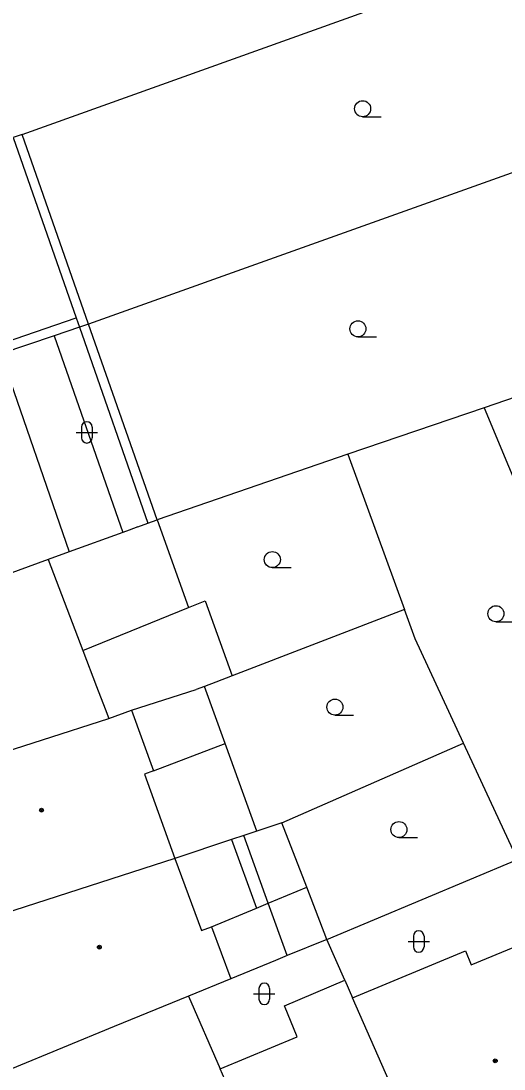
# Model space of a CAD drawing. Extents: x -596229 to -595156, y -1161237 to -1159376.
# Drawn here: x -596002.65 to -595980.03, y -1160756.18 to -1160707.13 of the extents above; entities that cross this region are included whole.
import ezdxf

# ---------------------------------------------------------------- set-up
doc = ezdxf.new("R2010")
doc.units = 0
for name, color, linetype in [('DOP - kresba z DSPS bez souradnic', 7, 'Continuous'), ('DOP - rozhrani ploch obecne', 7, 'Continuous'), ('Level 36', 7, 'Continuous'), ('Level 39', 7, 'Continuous'), ('TM - budovy zdene_ betonove - VP', 7, 'Continuous'), ('TM - letecke snimky - pomocna linie', 7, 'Continuous')]:
    doc.layers.add(name, color=color, linetype=linetype)

msp = doc.modelspace()

# ---------------------------------------------------------------- linework, layer by layer
at = {"layer": 'DOP - kresba z DSPS bez souradnic'}
for points in [[(-596003.01, -1160712.59), (-596000.06, -1160721.02)], [(-596003.89, -1160722.33), (-596000.06, -1160721.02)], [(-596000.06, -1160721.02), (-595999.91, -1160721.47)], [(-595999.91, -1160721.47), (-595996.71, -1160730.64)], [(-595992.79, -1160745.43), (-595991.62, -1160748.65)], [(-595991.07, -1160748.42), (-595992.22, -1160745.24)], [(-595990.18, -1160750.87), (-595991.07, -1160748.42)]]:
    msp.add_lwpolyline(points, dxfattribs=at)
at = {"layer": 'DOP - rozhrani ploch obecne'}
for points in [[(-596002.59, -1160712.45), (-595973.95, -1160702.18)], [(-596002.59, -1160712.45), (-596003.01, -1160712.59)], [(-595999.49, -1160721.32), (-596002.59, -1160712.45)], [(-595977.95, -1160713.64), (-595999.49, -1160721.32)], [(-595999.91, -1160721.47), (-596001.09, -1160721.87)], [(-595999.49, -1160721.32), (-595999.91, -1160721.47)], [(-595996.28, -1160730.48), (-595999.49, -1160721.32)], [(-596001.09, -1160721.87), (-596003.59, -1160722.71)], [(-595974.42, -1160722.99), (-595980.96, -1160725.24)], [(-595980.96, -1160725.24), (-595987.34, -1160727.41)], [(-595980.96, -1160725.24), (-595973.21, -1160743.78)], [(-595987.34, -1160727.41), (-595996.28, -1160730.48)], [(-595987.34, -1160727.41), (-595984.69, -1160734.67)], [(-595997.18, -1160730.81), (-595997.59, -1160730.96)], [(-595997.18, -1160730.81), (-595996.71, -1160730.64)], [(-595996.71, -1160730.64), (-595996.28, -1160730.48)], [(-595997.88, -1160731.07), (-596000.39, -1160731.98)], [(-595997.59, -1160730.96), (-595997.88, -1160731.07)], [(-595984.69, -1160734.67), (-595992.76, -1160737.78)], [(-595984.19, -1160736.04), (-595984.69, -1160734.67)], [(-595981.92, -1160740.93), (-595984.19, -1160736.04)], [(-595992.76, -1160737.78), (-595993.53, -1160738.08), (-595994.05, -1160738.28)], [(-595997.48, -1160739.39), (-595994.45, -1160738.41)], [(-595994.05, -1160738.28), (-595994.45, -1160738.41)], [(-595993.09, -1160740.95), (-595994.05, -1160738.28)], [(-595991.61, -1160745.04), (-595993.09, -1160740.95)], [(-595990.44, -1160744.65), (-595981.92, -1160740.93)], [(-595979.4, -1160746.37), (-595981.92, -1160740.93)], [(-595991.61, -1160745.04), (-595992.22, -1160745.24)], [(-595990.44, -1160744.65), (-595991.61, -1160745.04)], [(-595989.27, -1160747.67), (-595990.44, -1160744.65)], [(-595992.79, -1160745.43), (-595995.44, -1160746.32)], [(-595992.22, -1160745.24), (-595992.79, -1160745.43)], [(-595988.33, -1160750.11), (-595979.4, -1160746.37)], [(-595988.33, -1160750.11), (-595989.27, -1160747.67)], [(-595988.33, -1160750.11), (-595990.18, -1160750.87)], [(-595987.49, -1160752.02), (-595988.33, -1160750.11)], [(-595990.18, -1160750.87), (-595990.73, -1160751.09)], [(-595990.73, -1160751.09), (-595992.83, -1160751.96)]]:
    msp.add_lwpolyline(points, dxfattribs=at)
at = {"layer": 'Level 36'}
for p, q in [((-595986.65, -1160711.615), (-595985.775, -1160711.615)), ((-595986.87, -1160721.915), (-595985.995, -1160721.915)), ((-596000.066, -1160726.386), (-595999.066, -1160726.386)), ((-595999.816, -1160726.136), (-595999.816, -1160726.636)), ((-595999.316, -1160726.136), (-595999.316, -1160726.636)), ((-595990.88, -1160732.715), (-595990.005, -1160732.715)), ((-595980.41, -1160735.245), (-595979.535, -1160735.245)), ((-595987.95, -1160739.615), (-595987.075, -1160739.615)), ((-595984.95, -1160745.345), (-595984.075, -1160745.345)), ((-595984.276, -1160749.956), (-595984.276, -1160750.456)), ((-595983.776, -1160749.956), (-595983.776, -1160750.456)), ((-595984.526, -1160750.206), (-595983.526, -1160750.206)), ((-595991.506, -1160752.406), (-595991.506, -1160752.906)), ((-595991.006, -1160752.406), (-595991.006, -1160752.906)), ((-595991.756, -1160752.656), (-595990.756, -1160752.656))]:
    msp.add_line(p, q, dxfattribs=at)
for centre in [(-595986.65, -1160711.24), (-595986.87, -1160721.54), (-595990.88, -1160732.34), (-595980.41, -1160734.87), (-595987.95, -1160739.24), (-595984.95, -1160744.97)]:
    msp.add_circle(centre, 0.375, dxfattribs=at)
for centre, start, end in [((-595999.566, -1160726.136), 0, 180), ((-595999.566, -1160726.636), 180, 0), ((-595984.026, -1160749.956), 0, 180), ((-595984.026, -1160750.456), 180, 0), ((-595991.256, -1160752.406), 0, 180), ((-595991.256, -1160752.906), 180, 0)]:
    msp.add_arc(centre, 0.25, start, end, dxfattribs=at)
at = {"layer": 'Level 39'}
for centre, radius in [((-596001.69, -1160744.06), 0.09), ((-596001.69, -1160744.06), 0.0398), ((-595998.98, -1160750.47), 0.09), ((-595998.98, -1160750.47), 0.0398), ((-595980.44, -1160755.79), 0.09), ((-595980.44, -1160755.79), 0.0398)]:
    msp.add_circle(centre, radius, dxfattribs=at)
at = {"layer": 'TM - budovy zdene_ betonove - VP'}
for points in [[(-596003.59, -1160722.71), (-596000.39, -1160731.98)], [(-596001.38, -1160732.34), (-596010.42, -1160735.64)], [(-596000.39, -1160731.98), (-596001.38, -1160732.34)], [(-596001.38, -1160732.34), (-595999.76, -1160736.59)], [(-595999.76, -1160736.59), (-595999.11, -1160738.28)], [(-595999.11, -1160738.28), (-595998.71, -1160739.32)], [(-595998.71, -1160739.32), (-595998.54, -1160739.77)], [(-595998.54, -1160739.77), (-595997.48, -1160739.39)], [(-595997.48, -1160739.39), (-595996.44, -1160742.22)], [(-596007.87, -1160742.76), (-595998.54, -1160739.77)], [(-595996.44, -1160742.22), (-595996.87, -1160742.38)], [(-595996.87, -1160742.38), (-595995.44, -1160746.32)], [(-595995.44, -1160746.32), (-596005.47, -1160749.55)], [(-595995.44, -1160746.32), (-595994.2, -1160749.7)], [(-595994.2, -1160749.7), (-595993.73, -1160749.52)], [(-595993.73, -1160749.52), (-595992.83, -1160751.96)], [(-595981.57, -1160751.3), (-595978.43, -1160750)], [(-595987.13, -1160752.84), (-595981.84, -1160750.64)], [(-595981.84, -1160750.64), (-595981.57, -1160751.3)], [(-595992.83, -1160751.96), (-595994.81, -1160752.77)], [(-595990.31, -1160753.22), (-595987.49, -1160752.02)], [(-595987.49, -1160752.02), (-595987.13, -1160752.84)], [(-595994.81, -1160752.77), (-595998.28, -1160754.19)], [(-595994.81, -1160752.77), (-595993.32, -1160756.17)], [(-595982.77, -1160762.73), (-595987.13, -1160752.84)], [(-595989.71, -1160754.67), (-595990.31, -1160753.22)], [(-595998.28, -1160754.19), (-596003.12, -1160756.18)], [(-595993.32, -1160756.17), (-595989.71, -1160754.67)], [(-595992.77, -1160757.42), (-595993.32, -1160756.17)]]:
    msp.add_lwpolyline(points, dxfattribs=at)
at = {"layer": 'TM - letecke snimky - pomocna linie'}
for points in [[(-596001.09, -1160721.87), (-595997.88, -1160731.07)], [(-595996.28, -1160730.48), (-595994.8, -1160734.58)], [(-595994.8, -1160734.58), (-595994.03, -1160734.27), (-595992.76, -1160737.78)], [(-595999.76, -1160736.59), (-595994.8, -1160734.58)], [(-595996.44, -1160742.22), (-595993.09, -1160740.95)], [(-595991.07, -1160748.42), (-595989.27, -1160747.67)], [(-595991.62, -1160748.65), (-595991.07, -1160748.42)], [(-595993.73, -1160749.52), (-595991.62, -1160748.65)]]:
    msp.add_lwpolyline(points, dxfattribs=at)

doc.saveas('drawing.dxf')
